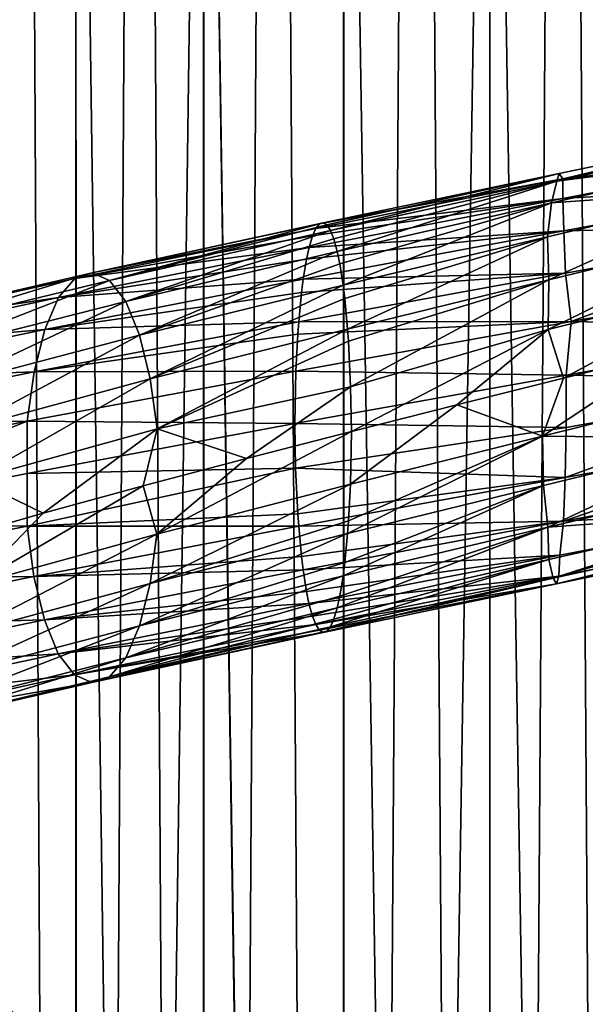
# Model space of a CAD drawing. Header units: metres. Extents: x -109 to 109, y -917 to 389.
# Tile 355 of 656: x -6 to 1, y -613 to -602. Entities that reach past the tile are written whole.
import ezdxf

# ---------------------------------------------------------------- set-up
doc = ezdxf.new("R2010")
doc.units = ezdxf.units.M
doc.layers.add('solid_24503124_XXX_01_SW0001', color=7, linetype='CONTINUOUS')
doc.layers.add('solid_24503124_XXX_01_SW0001_01', color=7, linetype='CONTINUOUS')

msp = doc.modelspace()

# ---------------------------------------------------------------- linework, layer by layer
at = {"layer": 'solid_24503124_XXX_01_SW0001'}
for points in [[(-4.996175, -701, -406.876648), (-6.316738, -437, -405.687592), (-4.996158, -437, -406.876648)], [(-4.996175, -701, -406.876648), (-6.316731, -701, -405.687622), (-6.316738, -437, -405.687592)], [(-4.996175, -701, -393.123352), (-4.996158, -437, -393.123352), (-6.316738, -437, -394.312408)], [(-6.316731, -701, -394.312378), (-4.996175, -701, -393.123352), (-6.316738, -437, -394.312408)], [(-4.996175, -701, -406.876648), (-4.996158, -437, -406.876648), (-3.457402, -437, -407.765076)], [(-3.457262, -701, -407.765137), (-4.996175, -701, -406.876648), (-3.457402, -437, -407.765076)], [(-4.996175, -701, -393.123352), (-3.457262, -701, -392.234863), (-4.996158, -437, -393.123352)], [(-3.457262, -701, -392.234863), (-3.457402, -437, -392.234924), (-4.996158, -437, -393.123352)], [(-3.457262, -701, -407.765137), (-3.457402, -437, -407.765076), (-1.767193, -437, -408.31427)], [(-1.767249, -701, -391.68576), (-1.767193, -437, -391.68573), (-3.457402, -437, -392.234924)], [(-3.457262, -701, -392.234863), (-1.767249, -701, -391.68576), (-3.457402, -437, -392.234924)], [(-1.767249, -701, -408.31424), (-3.457262, -701, -407.765137), (-1.767193, -437, -408.31427)], [(-1.767249, -701, -408.31424), (0, -437, -408.5), (0, -701, -408.5)], [(-1.767249, -701, -408.31424), (-1.767193, -437, -408.31427), (0, -437, -408.5)], [(-1.767249, -701, -391.68576), (0, -701, -391.5), (-1.767193, -437, -391.68573)], [(-1.767193, -437, -391.68573), (0, -701, -391.5), (0, -437, -391.5)], [(1.767249, -701, -391.68576), (1.767193, -437, -391.68573), (0, -437, -391.5)], [(0, -701, -391.5), (1.767249, -701, -391.68576), (0, -437, -391.5)], [(-6.316738, -589, -5.687599), (-4.999055, -701, -6.874551), (-6.320303, -701, -5.68364)], [(-6.316738, -589, 5.687599), (-6.304805, -701, 5.700828), (-4.980319, -701, 6.888136)], [(-4.996158, -589, 6.876657), (-6.316738, -589, 5.687599), (-4.980319, -701, 6.888136)], [(-6.316738, -589, -5.687599), (-4.996158, -589, -6.876657), (-4.999055, -701, -6.874551)], [(-4.996158, -589, -6.876657), (-3.458888, -701, -7.764412), (-4.999055, -701, -6.874551)], [(-3.457402, -589, 7.765069), (-4.996158, -589, 6.876657), (-4.980319, -701, 6.888136)], [(-4.996158, -589, -6.876657), (-3.457402, -589, -7.765069), (-3.458888, -701, -7.764412)], [(-3.457402, -589, 7.765069), (-4.980319, -701, 6.888136), (-3.437735, -701, 7.773801)], [(-3.457402, -589, -7.765069), (-1.767249, -701, -8.314255), (-3.458888, -701, -7.764412)], [(-3.457402, -589, 7.765069), (-3.437735, -701, 7.773801), (-1.744606, -701, 8.319036)], [(-1.767193, -589, 8.314267), (-3.457402, -589, 7.765069), (-1.744606, -701, 8.319036)], [(-3.457402, -589, -7.765069), (-1.767193, -589, -8.314267), (-1.767249, -701, -8.314255)], [(-1.767249, -701, -8.314255), (0, -589, -8.5), (0, -701, -8.5)], [(-1.767193, -589, -8.314267), (0, -589, -8.5), (-1.767249, -701, -8.314255)], [(1.767193, -589, -8.314267), (0, -701, -8.5), (0, -589, -8.5)], [(1.767193, -589, -8.314267), (1.744606, -701, -8.319036), (0, -701, -8.5)], [(0.882711, -603.471741, 17.458082), (-2.057299, -604.015259, 17.018894), (-2.100762, -604.069763, 17.368221)], [(0.881526, -603.708496, 18.125851), (0.882711, -603.471741, 17.458082), (-2.100762, -604.069763, 17.368221)], [(0.882711, -603.471741, 17.458082), (-2.011584, -604.000854, 16.652214), (-2.057299, -604.015259, 17.018894)], [(0.837812, -603.405762, 16.744137), (-1.966764, -604.027954, 16.293432), (-2.011584, -604.000854, 16.652214)], [(0.882711, -603.471741, 17.458082), (0.837812, -603.405762, 16.744137), (-2.011584, -604.000854, 16.652214)], [(0.837812, -603.405762, 16.744137), (-1.922441, -604.096375, 15.939358), (-1.966764, -604.027954, 16.293432)], [(0.837812, -603.405762, 16.744137), (0.808697, -603.498169, 16.032391), (-1.922441, -604.096375, 15.939358)], [(0.808697, -603.498169, 16.032391), (-1.882928, -604.196228, 15.624388), (-1.922441, -604.096375, 15.939358)], [(0.808697, -603.498169, 16.032391), (-1.841017, -604.350464, 15.291138), (-1.882928, -604.196228, 15.624388)], [(0.808697, -603.498169, 16.032391), (0.743415, -603.759827, 15.377509), (-1.841017, -604.350464, 15.291138)], [(0.881526, -603.708496, 18.125851), (-2.141134, -604.160095, 17.693407), (-2.182283, -604.2995, 18.025667)], [(0.89395, -604.098022, 18.696518), (0.881526, -603.708496, 18.125851), (-2.182283, -604.2995, 18.025667)], [(0.881526, -603.708496, 18.125851), (-2.100762, -604.069763, 17.368221), (-2.141134, -604.160095, 17.693407)], [(0.743415, -603.759827, 15.377509), (-1.811658, -604.495667, 15.058351), (-1.841017, -604.350464, 15.291138)], [(0.743415, -603.759827, 15.377509), (-1.771716, -604.756042, 14.742738), (-1.811658, -604.495667, 15.058351)], [(0.743415, -603.759827, 15.377509), (0.697459, -604.171631, 14.82366), (-1.771716, -604.756042, 14.742738)], [(-2.100762, -604.069763, 17.368221), (-5.011125, -604.673035, 16.744804), (-2.141134, -604.160095, 17.693407)], [(-4.800136, -604.60498, 16.061333), (-5.011125, -604.673035, 16.744804), (-2.100762, -604.069763, 17.368221)], [(-2.011584, -604.000854, 16.652214), (-4.800136, -604.60498, 16.061333), (-2.057299, -604.015259, 17.018894)], [(-4.589223, -604.698425, 15.380929), (-4.800136, -604.60498, 16.061333), (-2.011584, -604.000854, 16.652214)], [(-4.800136, -604.60498, 16.061333), (-2.100762, -604.069763, 17.368221), (-2.057299, -604.015259, 17.018894)], [(-4.589223, -604.698425, 15.380929), (-2.011584, -604.000854, 16.652214), (-1.966764, -604.027954, 16.293432)], [(-1.922441, -604.096375, 15.939358), (-4.589223, -604.698425, 15.380929), (-1.966764, -604.027954, 16.293432)], [(-5.011125, -604.673035, 16.744804), (-2.182283, -604.2995, 18.025667), (-2.141134, -604.160095, 17.693407)], [(-4.393668, -604.952637, 14.752989), (-4.589223, -604.698425, 15.380929), (-1.922441, -604.096375, 15.939358)], [(-4.393668, -604.952637, 14.752989), (-1.922441, -604.096375, 15.939358), (-1.882928, -604.196228, 15.624388)], [(0.89395, -604.098022, 18.696518), (-2.212404, -604.439636, 18.269548), (-2.251722, -604.684265, 18.588972)], [(0.911677, -604.608826, 19.139753), (0.89395, -604.098022, 18.696518), (-2.251722, -604.684265, 18.588972)], [(0.89395, -604.098022, 18.696518), (-2.182283, -604.2995, 18.025667), (-2.212404, -604.439636, 18.269548)], [(0.697459, -604.171631, 14.82366), (-1.752213, -604.917297, 14.589228), (-1.771716, -604.756042, 14.742738)], [(0.697459, -604.171631, 14.82366), (-1.717877, -605.28418, 14.320415), (-1.752213, -604.917297, 14.589228)], [(0.697459, -604.171631, 14.82366), (0.713883, -604.688782, 14.398065), (-1.717877, -605.28418, 14.320415)], [(-2.182283, -604.2995, 18.025667), (-5.206909, -604.903503, 17.381945), (-2.212404, -604.439636, 18.269548)], [(-5.011125, -604.673035, 16.744804), (-5.206909, -604.903503, 17.381945), (-2.182283, -604.2995, 18.025667)], [(-1.841017, -604.350464, 15.291138), (-4.393668, -604.952637, 14.752989), (-1.882928, -604.196228, 15.624388)], [(-4.227448, -605.359863, 14.222588), (-4.393668, -604.952637, 14.752989), (-1.841017, -604.350464, 15.291138)], [(-4.227448, -605.359863, 14.222588), (-1.841017, -604.350464, 15.291138), (-1.811658, -604.495667, 15.058351)], [(-5.206909, -604.903503, 17.381945), (-2.251722, -604.684265, 18.588972), (-2.212404, -604.439636, 18.269548)], [(-1.771716, -604.756042, 14.742738), (-4.227448, -605.359863, 14.222588), (-1.811658, -604.495667, 15.058351)], [(-4.800136, -604.60498, 16.061333), (-7.441119, -605.217407, 14.993794), (-5.011125, -604.673035, 16.744804)], [(-7.114165, -605.310059, 14.360752), (-7.441119, -605.217407, 14.993794), (-4.800136, -604.60498, 16.061333)], [(-4.589223, -604.698425, 15.380929), (-7.114165, -605.310059, 14.360752), (-4.800136, -604.60498, 16.061333)], [(0.911677, -604.608826, 19.139753), (-2.27185, -604.844604, 18.753101), (-2.30574, -605.196289, 19.030888)], [(0.981955, -605.192383, 19.426416), (0.911677, -604.608826, 19.139753), (-2.30574, -605.196289, 19.030888)], [(0.911677, -604.608826, 19.139753), (-2.251722, -604.684265, 18.588972), (-2.27185, -604.844604, 18.753101)], [(-5.011125, -604.673035, 16.744804), (-7.768191, -605.286255, 15.629887), (-5.206909, -604.903503, 17.381945)], [(-7.441119, -605.217407, 14.993794), (-7.768191, -605.286255, 15.629887), (-5.011125, -604.673035, 16.744804)], [(-6.811017, -605.563477, 13.776726), (-7.114165, -605.310059, 14.360752), (-4.589223, -604.698425, 15.380929)], [(-4.393668, -604.952637, 14.752989), (-6.811017, -605.563477, 13.776726), (-4.589223, -604.698425, 15.380929)], [(-2.251722, -604.684265, 18.588972), (-5.373471, -605.290527, 17.92732), (-2.27185, -604.844604, 18.753101)], [(-5.206909, -604.903503, 17.381945), (-5.373471, -605.290527, 17.92732), (-2.251722, -604.684265, 18.588972)], [(-4.099453, -605.885803, 13.817863), (-4.227448, -605.359863, 14.222588), (-1.771716, -604.756042, 14.742738)], [(-4.099453, -605.885803, 13.817863), (-1.771716, -604.756042, 14.742738), (-1.752213, -604.917297, 14.589228)], [(0.713883, -604.688782, 14.398065), (-1.707164, -605.432312, 14.23713), (-1.717877, -605.28418, 14.320415)], [(0.713883, -604.688782, 14.398065), (-1.680165, -605.983765, 14.030342), (-1.707164, -605.432312, 14.23713)], [(0.713883, -604.688782, 14.398065), (0.705139, -605.291382, 14.13066), (-1.680165, -605.983765, 14.030342)], [(-5.373471, -605.290527, 17.92732), (-2.30574, -605.196289, 19.030888), (-2.27185, -604.844604, 18.753101)], [(-5.206909, -604.903503, 17.381945), (-8.071694, -605.517517, 16.223063), (-5.373471, -605.290527, 17.92732)], [(-7.768191, -605.286255, 15.629887), (-8.071694, -605.517517, 16.223063), (-5.206909, -604.903503, 17.381945)], [(-6.553346, -605.970032, 13.283649), (-6.811017, -605.563477, 13.776726), (-4.393668, -604.952637, 14.752989)], [(-4.227448, -605.359863, 14.222588), (-6.553346, -605.970032, 13.283649), (-4.393668, -604.952637, 14.752989)], [(-1.717877, -605.28418, 14.320415), (-4.099453, -605.885803, 13.817863), (-1.752213, -604.917297, 14.589228)], [(-2.30574, -605.196289, 19.030888), (-5.501886, -605.800964, 18.35149), (-2.316898, -605.347046, 19.122957)], [(-5.373471, -605.290527, 17.92732), (-5.501886, -605.800964, 18.35149), (-2.30574, -605.196289, 19.030888)], [(0.981955, -605.192383, 19.426416), (-2.316898, -605.347046, 19.122957), (-2.340386, -605.791443, 19.318979)], [(0.981955, -605.192383, 19.426416), (-2.30574, -605.196289, 19.030888), (-2.316898, -605.347046, 19.122957)], [(-5.373471, -605.290527, 17.92732), (-8.329898, -605.905212, 16.731035), (-5.501886, -605.800964, 18.35149)], [(-8.071694, -605.517517, 16.223063), (-8.329898, -605.905212, 16.731035), (-5.373471, -605.290527, 17.92732)], [(-6.354928, -606.495422, 12.907668), (-6.553346, -605.970032, 13.283649), (-4.227448, -605.359863, 14.222588)], [(-4.099453, -605.885803, 13.817863), (-6.354928, -606.495422, 12.907668), (-4.227448, -605.359863, 14.222588)], [(-5.501886, -605.800964, 18.35149), (-2.340386, -605.791443, 19.318979), (-2.316898, -605.347046, 19.122957)], [(-4.017322, -606.489502, 13.562811), (-4.099453, -605.885803, 13.817863), (-1.717877, -605.28418, 14.320415)], [(-4.017322, -606.489502, 13.562811), (-1.717877, -605.28418, 14.320415), (-1.707164, -605.432312, 14.23713)], [(0.705139, -605.291382, 14.13066), (-1.671534, -606.520813, 13.970533), (-1.680165, -605.983765, 14.030342)], [(0.705139, -605.291382, 14.13066), (-0.399589, -606.199951, 14.062089), (-1.671534, -606.520813, 13.970533)], [(0.705139, -605.291382, 14.13066), (0.889032, -605.87793, 14.031953), (-0.399589, -606.199951, 14.062089)], [(-1.680165, -605.983765, 14.030342), (-4.017322, -606.489502, 13.562811), (-1.707164, -605.432312, 14.23713)], [(-5.501886, -605.800964, 18.35149), (-8.528965, -606.416138, 17.126369), (-5.584514, -606.394836, 18.629051)], [(-8.329898, -605.905212, 16.731035), (-8.528965, -606.416138, 17.126369), (-5.501886, -605.800964, 18.35149)], [(-2.340386, -605.791443, 19.318979), (-5.584514, -606.394836, 18.629051), (-2.352529, -606.425598, 19.42738)], [(-5.501886, -605.800964, 18.35149), (-5.584514, -606.394836, 18.629051), (-2.340386, -605.791443, 19.318979)], [(0.922089, -605.840393, 19.539713), (-2.340386, -605.791443, 19.318979), (-2.352529, -606.425598, 19.42738)], [(-6.22761, -607.098877, 12.671058), (-6.354928, -606.495422, 12.907668), (-4.099453, -605.885803, 13.817863)], [(-4.017322, -606.489502, 13.562811), (-6.22761, -607.098877, 12.671058), (-4.099453, -605.885803, 13.817863)], [(-1.680165, -605.983765, 14.030342), (-2.937538, -606.84613, 13.75612), (-4.017322, -606.489502, 13.562811)], [(-1.680165, -605.983765, 14.030342), (-1.671534, -606.520813, 13.970533), (-2.937538, -606.84613, 13.75612)], [(-0.399589, -606.199951, 14.062089), (-1.683677, -607.154907, 14.078935), (-1.671534, -606.520813, 13.970533)], [(-0.399589, -606.199951, 14.062089), (0.636374, -606.578674, 14.157594), (-1.683677, -607.154907, 14.078935)], [(-5.584514, -606.394836, 18.629051), (-8.657699, -607.637756, 17.50709), (-5.584207, -607.025818, 18.743593)], [(-5.584514, -606.394836, 18.629051), (-8.657053, -607.010315, 17.385376), (-8.657699, -607.637756, 17.50709)], [(-8.528965, -606.416138, 17.126369), (-8.657053, -607.010315, 17.385376), (-5.584514, -606.394836, 18.629051)], [(-5.584514, -606.394836, 18.629051), (-5.584207, -607.025818, 18.743593), (-2.352529, -606.425598, 19.42738)], [(-2.352529, -606.425598, 19.42738), (-5.584207, -607.025818, 18.743593), (-2.343898, -606.962585, 19.367571)], [(0.921793, -606.473328, 19.452515), (-2.352529, -606.425598, 19.42738), (-2.343898, -606.962585, 19.367571)], [(-4.017322, -606.489502, 13.562811), (-5.393058, -607.507019, 12.96689), (-6.22761, -607.098877, 12.671058)], [(-4.017322, -606.489502, 13.562811), (-4.183606, -607.175354, 13.420264), (-5.393058, -607.507019, 12.96689)], [(-4.017322, -606.489502, 13.562811), (-2.937538, -606.84613, 13.75612), (-4.183606, -607.175354, 13.420264)], [(-4.01789, -607.759766, 13.586822), (-2.937538, -606.84613, 13.75612), (-1.671534, -606.520813, 13.970533)], [(-1.683677, -607.154907, 14.078935), (-4.01789, -607.759766, 13.586822), (-1.671534, -606.520813, 13.970533)], [(0.909092, -607.077148, 19.185358), (0.921793, -606.473328, 19.452515), (-2.343898, -606.962585, 19.367571)], [(0.636374, -606.578674, 14.157594), (-1.718323, -607.750122, 14.367026), (-1.707164, -607.599365, 14.274957)], [(0.636374, -606.578674, 14.157594), (0.647563, -607.172729, 14.447412), (-1.718323, -607.750122, 14.367026)], [(0.636374, -606.578674, 14.157594), (-1.707164, -607.599365, 14.274957), (-1.683677, -607.154907, 14.078935)], [(-4.01789, -607.759766, 13.586822), (-4.183606, -607.175354, 13.420264), (-2.937538, -606.84613, 13.75612)], [(-5.584207, -607.025818, 18.743593), (-8.657699, -607.637756, 17.50709), (-5.585083, -607.665039, 18.653061)], [(-2.343898, -606.962585, 19.367571), (-5.585083, -607.665039, 18.653061), (-2.316898, -607.514099, 19.160784)], [(-5.584207, -607.025818, 18.743593), (-5.585083, -607.665039, 18.653061), (-2.343898, -606.962585, 19.367571)], [(0.909092, -607.077148, 19.185358), (-2.343898, -606.962585, 19.367571), (-2.316898, -607.514099, 19.160784)], [(-6.22761, -607.098877, 12.671058), (-5.393058, -607.507019, 12.96689), (-6.550684, -607.840027, 12.401367)], [(-4.100518, -608.353577, 13.864383), (-4.01789, -607.759766, 13.586822), (-1.683677, -607.154907, 14.078935)], [(-4.100518, -608.353577, 13.864383), (-1.683677, -607.154907, 14.078935), (-1.707164, -607.599365, 14.274957)], [(0.909092, -607.077148, 19.185358), (-2.316898, -607.514099, 19.160784), (-2.306185, -607.662231, 19.077499)], [(0.888404, -607.603271, 18.761818), (0.909092, -607.077148, 19.185358), (-2.306185, -607.662231, 19.077499)], [(-6.228491, -608.36908, 12.694941), (-5.393058, -607.507019, 12.96689), (-4.183606, -607.175354, 13.420264)], [(-4.01789, -607.759766, 13.586822), (-6.228491, -608.36908, 12.694941), (-4.183606, -607.175354, 13.420264)], [(0.647563, -607.172729, 14.447412), (-1.77234, -608.262146, 14.808942), (-1.752213, -608.101807, 14.644814)], [(0.647563, -607.172729, 14.447412), (0.700774, -607.67511, 14.888744), (-1.77234, -608.262146, 14.808942)], [(0.647563, -607.172729, 14.447412), (-1.752213, -608.101807, 14.644814), (-1.718323, -607.750122, 14.367026)], [(-6.228491, -608.36908, 12.694941), (-6.550684, -607.840027, 12.401367), (-5.393058, -607.507019, 12.96689)], [(-5.585083, -607.665039, 18.653061), (-2.306185, -607.662231, 19.077499), (-2.316898, -607.514099, 19.160784)], [(-1.718323, -607.750122, 14.367026), (-4.100518, -608.353577, 13.864383), (-1.707164, -607.599365, 14.274957)], [(0.888404, -607.603271, 18.761818), (-2.306185, -607.662231, 19.077499), (-2.27185, -608.029114, 18.808685)], [(0.888404, -607.603271, 18.761818), (-2.27185, -608.029114, 18.808685), (-2.252347, -608.190308, 18.655176)], [(0.84536, -608.013916, 18.207832), (0.888404, -607.603271, 18.761818), (-2.252347, -608.190308, 18.655176)], [(-8.657699, -607.637756, 17.50709), (-8.657935, -608.280579, 17.40926), (-5.585083, -607.665039, 18.653061)], [(-5.585083, -607.665039, 18.653061), (-8.657935, -608.280579, 17.40926), (-5.502951, -608.268799, 18.398008)], [(-5.585083, -607.665039, 18.653061), (-5.502951, -608.268799, 18.398008), (-2.306185, -607.662231, 19.077499)], [(-2.306185, -607.662231, 19.077499), (-5.502951, -608.268799, 18.398008), (-2.27185, -608.029114, 18.808685)], [(-4.228933, -608.864014, 14.288552), (-4.100518, -608.353577, 13.864383), (-1.718323, -607.750122, 14.367026)], [(-4.228933, -608.864014, 14.288552), (-1.718323, -607.750122, 14.367026), (-1.752213, -608.101807, 14.644814)], [(0.700774, -607.67511, 14.888744), (-1.841779, -608.646912, 15.372246), (-1.811658, -608.506775, 15.128365)], [(0.700774, -607.67511, 14.888744), (0.713385, -608.065125, 15.459366), (-1.841779, -608.646912, 15.372246)], [(0.700774, -607.67511, 14.888744), (-1.811658, -608.506775, 15.128365), (-1.77234, -608.262146, 14.808942)], [(-6.356579, -608.963257, 12.953947), (-6.228491, -608.36908, 12.694941), (-4.01789, -607.759766, 13.586822)], [(-4.100518, -608.353577, 13.864383), (-6.356579, -608.963257, 12.953947), (-4.01789, -607.759766, 13.586822)], [(-5.502951, -608.268799, 18.398008), (-2.252347, -608.190308, 18.655176), (-2.27185, -608.029114, 18.808685)], [(-1.77234, -608.262146, 14.808942), (-4.228933, -608.864014, 14.288552), (-1.752213, -608.101807, 14.644814)], [(0.84536, -608.013916, 18.207832), (-2.252347, -608.190308, 18.655176), (-2.212404, -608.450745, 18.339563)], [(0.84536, -608.013916, 18.207832), (-2.212404, -608.450745, 18.339563), (-2.183046, -608.595947, 18.106775)], [(0.833905, -608.264587, 17.550083), (0.84536, -608.013916, 18.207832), (-2.183046, -608.595947, 18.106775)], [(0.713385, -608.065125, 15.459366), (-1.923301, -608.876587, 16.029692), (-1.882928, -608.786255, 15.704507)], [(0.713385, -608.065125, 15.459366), (0.764227, -608.290955, 16.124266), (-1.923301, -608.876587, 16.029692)], [(0.713385, -608.065125, 15.459366), (-1.882928, -608.786255, 15.704507), (-1.841779, -608.646912, 15.372246)], [(-5.502951, -608.268799, 18.398008), (-5.374956, -608.794739, 17.993284), (-2.252347, -608.190308, 18.655176)], [(-2.252347, -608.190308, 18.655176), (-5.374956, -608.794739, 17.993284), (-2.212404, -608.450745, 18.339563)], [(-8.657935, -608.280579, 17.40926), (-8.530616, -608.883972, 17.172649), (-5.502951, -608.268799, 18.398008)], [(-5.502951, -608.268799, 18.398008), (-8.530616, -608.883972, 17.172649), (-5.374956, -608.794739, 17.993284)], [(-4.395495, -609.251038, 14.833928), (-4.228933, -608.864014, 14.288552), (-1.77234, -608.262146, 14.808942)], [(-4.395495, -609.251038, 14.833928), (-1.77234, -608.262146, 14.808942), (-1.811658, -608.506775, 15.128365)], [(0.833905, -608.264587, 17.550083), (-2.183046, -608.595947, 18.106775), (-2.141134, -608.750183, 17.773525)], [(0.833905, -608.264587, 17.550083), (-2.141134, -608.750183, 17.773525), (-2.101622, -608.850037, 17.458555)], [(0.805411, -608.357239, 16.838373), (0.833905, -608.264587, 17.550083), (-2.101622, -608.850037, 17.458555)], [(0.764227, -608.290955, 16.124266), (-2.012479, -608.945496, 16.745699), (-1.966764, -608.931091, 16.379019)], [(0.764227, -608.290955, 16.124266), (0.805411, -608.357239, 16.838373), (-2.012479, -608.945496, 16.745699)], [(0.764227, -608.290955, 16.124266), (-1.966764, -608.931091, 16.379019), (-1.923301, -608.876587, 16.029692)], [(-6.555646, -609.474182, 13.349281), (-6.356579, -608.963257, 12.953947), (-4.100518, -608.353577, 13.864383)], [(-4.228933, -608.864014, 14.288552), (-6.555646, -609.474182, 13.349281), (-4.100518, -608.353577, 13.864383)], [(-5.374956, -608.794739, 17.993284), (-2.183046, -608.595947, 18.106775), (-2.212404, -608.450745, 18.339563)], [(0.805411, -608.357239, 16.838373), (-2.101622, -608.850037, 17.458555), (-2.057299, -608.918457, 17.104481)], [(0.805411, -608.357239, 16.838373), (-2.057299, -608.918457, 17.104481), (-2.012479, -608.945496, 16.745699)], [(-1.841779, -608.646912, 15.372246), (-4.395495, -609.251038, 14.833928), (-1.811658, -608.506775, 15.128365)], [(-5.374956, -608.794739, 17.993284), (-5.208737, -609.201965, 17.462883), (-2.183046, -608.595947, 18.106775)], [(-2.183046, -608.595947, 18.106775), (-5.208737, -609.201965, 17.462883), (-2.141134, -608.750183, 17.773525)], [(-4.59128, -609.481567, 15.471068), (-4.395495, -609.251038, 14.833928), (-1.841779, -608.646912, 15.372246)], [(-4.59128, -609.481567, 15.471068), (-1.841779, -608.646912, 15.372246), (-1.882928, -608.786255, 15.704507)], [(-8.530616, -608.883972, 17.172649), (-8.332199, -609.409363, 16.796667), (-5.374956, -608.794739, 17.993284)], [(-5.374956, -608.794739, 17.993284), (-8.332199, -609.409363, 16.796667), (-5.208737, -609.201965, 17.462883)], [(-5.208737, -609.201965, 17.462883), (-2.101622, -608.850037, 17.458555), (-2.141134, -608.750183, 17.773525)], [(-1.923301, -608.876587, 16.029692), (-4.59128, -609.481567, 15.471068), (-1.882928, -608.786255, 15.704507)], [(-6.813849, -609.861877, 13.857254), (-6.555646, -609.474182, 13.349281), (-4.228933, -608.864014, 14.288552)], [(-4.395495, -609.251038, 14.833928), (-6.813849, -609.861877, 13.857254), (-4.228933, -608.864014, 14.288552)], [(-5.208737, -609.201965, 17.462883), (-5.013181, -609.456116, 16.834944), (-2.101622, -608.850037, 17.458555)], [(-2.101622, -608.850037, 17.458555), (-5.013181, -609.456116, 16.834944), (-2.057299, -608.918457, 17.104481)], [(-5.013181, -609.456116, 16.834944), (-2.012479, -608.945496, 16.745699), (-2.057299, -608.918457, 17.104481)], [(-4.802269, -609.549622, 16.154539), (-4.59128, -609.481567, 15.471068), (-1.923301, -608.876587, 16.029692)], [(-4.802269, -609.549622, 16.154539), (-1.923301, -608.876587, 16.029692), (-1.966764, -608.931091, 16.379019)], [(-2.012479, -608.945496, 16.745699), (-4.802269, -609.549622, 16.154539), (-1.966764, -608.931091, 16.379019)], [(-5.013181, -609.456116, 16.834944), (-4.802269, -609.549622, 16.154539), (-2.012479, -608.945496, 16.745699)], [(-8.332199, -609.409363, 16.796667), (-8.074528, -609.815979, 16.303591), (-5.208737, -609.201965, 17.462883)], [(-5.208737, -609.201965, 17.462883), (-8.074528, -609.815979, 16.303591), (-5.013181, -609.456116, 16.834944)], [(-7.117353, -610.09314, 14.45043), (-6.813849, -609.861877, 13.857254), (-4.395495, -609.251038, 14.833928)], [(-4.59128, -609.481567, 15.471068), (-7.117353, -610.09314, 14.45043), (-4.395495, -609.251038, 14.833928)], [(-8.074528, -609.815979, 16.303591), (-7.771379, -610.069397, 15.719564), (-5.013181, -609.456116, 16.834944)], [(-5.013181, -609.456116, 16.834944), (-7.771379, -610.069397, 15.719564), (-4.802269, -609.549622, 16.154539)], [(-7.444425, -610.162048, 15.086522), (-7.117353, -610.09314, 14.45043), (-4.59128, -609.481567, 15.471068)], [(-4.802269, -609.549622, 16.154539), (-7.444425, -610.162048, 15.086522), (-4.59128, -609.481567, 15.471068)], [(-7.771379, -610.069397, 15.719564), (-7.444425, -610.162048, 15.086522), (-4.802269, -609.549622, 16.154539)], [(-5.519247, -613.751953, -13.111331), (-5.7649, -613.519531, -13.730048), (-8.19885, -612.904419, -12.509861)], [(-7.849481, -613.137756, -11.943581), (-5.519247, -613.751953, -13.111331), (-8.19885, -612.904419, -12.509861)], [(-5.310445, -614.140686, -12.582096), (-5.519247, -613.751953, -13.111331), (-7.849481, -613.137756, -11.943581)], [(-7.552523, -613.527283, -11.458915), (-5.310445, -614.140686, -12.582096), (-7.849481, -613.137756, -11.943581)]]:
    msp.add_3dface(points, dxfattribs=at)
at = {"layer": 'solid_24503124_XXX_01_SW0001_01'}
for points in [[(0, -701, -408.5), (0, -437, -408.5), (1.767193, -437, -408.31427)], [(1.767249, -701, -408.31424), (0, -701, -408.5), (1.767193, -437, -408.31427)], [(-1.767193, -589, 8.314267), (0, -701, 8.5), (0, -589, 8.5)], [(-1.767193, -589, 8.314267), (-1.744606, -701, 8.319036), (0, -701, 8.5)], [(0, -589, 8.5), (0, -701, 8.5), (1.767249, -701, 8.314255)], [(1.767193, -589, 8.314267), (0, -589, 8.5), (1.767249, -701, 8.314255)], [(3.661399, -602.819397, 16.338379), (3.515538, -602.90979, 15.640903), (0.808697, -603.498169, 16.032391)], [(0.837812, -603.405762, 16.744137), (3.661399, -602.819397, 16.338379), (0.808697, -603.498169, 16.032391)], [(0.882711, -603.471741, 17.458082), (3.661399, -602.819397, 16.338379), (0.837812, -603.405762, 16.744137)], [(0.882711, -603.471741, 17.458082), (3.838084, -602.884033, 17.031694), (3.661399, -602.819397, 16.338379)], [(0.808697, -603.498169, 16.032391), (3.515538, -602.90979, 15.640903), (3.305587, -603.177979, 15.014617)], [(3.918425, -603.127747, 17.697485), (3.838084, -602.884033, 17.031694), (0.882711, -603.471741, 17.458082)], [(0.743415, -603.759827, 15.377509), (3.305587, -603.177979, 15.014617), (3.14571, -603.593689, 14.481171)], [(0.808697, -603.498169, 16.032391), (3.305587, -603.177979, 15.014617), (0.743415, -603.759827, 15.377509)], [(0.881526, -603.708496, 18.125851), (3.918425, -603.127747, 17.697485), (0.882711, -603.471741, 17.458082)], [(4.01297, -603.520325, 18.261024), (3.918425, -603.127747, 17.697485), (0.881526, -603.708496, 18.125851)], [(0.697459, -604.171631, 14.82366), (3.14571, -603.593689, 14.481171), (0.713883, -604.688782, 14.398065)], [(0.743415, -603.759827, 15.377509), (3.14571, -603.593689, 14.481171), (0.697459, -604.171631, 14.82366)], [(3.14571, -603.593689, 14.481171), (3.123755, -604.101746, 14.050681), (0.713883, -604.688782, 14.398065)], [(0.89395, -604.098022, 18.696518), (4.01297, -603.520325, 18.261024), (0.881526, -603.708496, 18.125851)], [(4.101768, -604.031921, 18.69553), (4.01297, -603.520325, 18.261024), (0.89395, -604.098022, 18.696518)], [(0.911677, -604.608826, 19.139753), (4.101768, -604.031921, 18.69553), (0.89395, -604.098022, 18.696518)], [(0.981955, -605.192383, 19.426416), (4.101768, -604.031921, 18.69553), (0.911677, -604.608826, 19.139753)], [(0.981955, -605.192383, 19.426416), (4.273818, -604.605835, 18.953136), (4.101768, -604.031921, 18.69553)], [(3.123755, -604.101746, 14.050681), (3.072015, -604.702881, 13.787788), (0.705139, -605.291382, 14.13066)], [(0.713883, -604.688782, 14.398065), (3.123755, -604.101746, 14.050681), (0.705139, -605.291382, 14.13066)], [(0.981955, -605.192383, 19.426416), (4.190334, -605.261292, 19.085058), (4.273818, -604.605835, 18.953136)], [(0.705139, -605.291382, 14.13066), (3.072015, -604.702881, 13.787788), (0.889032, -605.87793, 14.031953)], [(3.072015, -604.702881, 13.787788), (2.171715, -605.557495, 13.879675), (0.889032, -605.87793, 14.031953)], [(0.981955, -605.192383, 19.426416), (-2.340386, -605.791443, 19.318979), (0.922089, -605.840393, 19.539713)], [(0.981955, -605.192383, 19.426416), (0.922089, -605.840393, 19.539713), (4.190334, -605.261292, 19.085058)], [(4.190334, -605.261292, 19.085058), (0.922089, -605.840393, 19.539713), (4.156809, -605.897156, 19.002501)], [(2.171715, -605.557495, 13.879675), (2.9381, -606.006836, 13.841444), (0.636374, -606.578674, 14.157594)], [(0.889032, -605.87793, 14.031953), (2.171715, -605.557495, 13.879675), (0.636374, -606.578674, 14.157594)], [(0.922089, -605.840393, 19.539713), (-2.352529, -606.425598, 19.42738), (0.921793, -606.473328, 19.452515)], [(0.922089, -605.840393, 19.539713), (0.921793, -606.473328, 19.452515), (4.156809, -605.897156, 19.002501)], [(-0.399589, -606.199951, 14.062089), (0.889032, -605.87793, 14.031953), (0.636374, -606.578674, 14.157594)], [(0.909092, -607.077148, 19.185358), (4.156809, -605.897156, 19.002501), (0.921793, -606.473328, 19.452515)], [(0.909092, -607.077148, 19.185358), (4.097352, -606.500732, 18.741476), (4.156809, -605.897156, 19.002501)], [(0.636374, -606.578674, 14.157594), (2.9381, -606.006836, 13.841444), (2.994811, -606.601501, 14.125702)], [(0.888404, -607.603271, 18.761818), (4.097352, -606.500732, 18.741476), (0.909092, -607.077148, 19.185358)], [(0.888404, -607.603271, 18.761818), (4.002942, -607.026611, 18.327845), (4.097352, -606.500732, 18.741476)], [(0.636374, -606.578674, 14.157594), (2.994811, -606.601501, 14.125702), (0.647563, -607.172729, 14.447412)], [(0.647563, -607.172729, 14.447412), (2.994811, -606.601501, 14.125702), (0.700774, -607.67511, 14.888744)], [(2.994811, -606.601501, 14.125702), (3.152952, -607.096436, 14.544421), (0.700774, -607.67511, 14.888744)], [(3.848732, -607.43988, 17.793056), (4.002942, -607.026611, 18.327845), (0.888404, -607.603271, 18.761818)], [(0.700774, -607.67511, 14.888744), (3.152952, -607.096436, 14.544421), (3.247849, -607.48999, 15.10776)], [(0.700774, -607.67511, 14.888744), (3.247849, -607.48999, 15.10776), (0.713385, -608.065125, 15.459366)], [(0.713385, -608.065125, 15.459366), (3.247849, -607.48999, 15.10776), (0.764227, -608.290955, 16.124266)], [(3.247849, -607.48999, 15.10776), (3.429765, -607.712097, 15.749972), (0.764227, -608.290955, 16.124266)], [(0.833905, -608.264587, 17.550083), (3.848732, -607.43988, 17.793056), (0.84536, -608.013916, 18.207832)], [(0.833905, -608.264587, 17.550083), (3.743861, -607.686401, 17.142551), (3.848732, -607.43988, 17.793056)], [(0.84536, -608.013916, 18.207832), (3.848732, -607.43988, 17.793056), (0.888404, -607.603271, 18.761818)], [(0.764227, -608.290955, 16.124266), (3.429765, -607.712097, 15.749972), (0.805411, -608.357239, 16.838373)], [(0.805411, -608.357239, 16.838373), (3.743861, -607.686401, 17.142551), (0.833905, -608.264587, 17.550083)], [(0.805411, -608.357239, 16.838373), (3.59922, -607.777405, 16.444958), (3.743861, -607.686401, 17.142551)], [(3.429765, -607.712097, 15.749972), (3.59922, -607.777405, 16.444958), (0.805411, -608.357239, 16.838373)]]:
    msp.add_3dface(points, dxfattribs=at)

doc.saveas('drawing.dxf')
